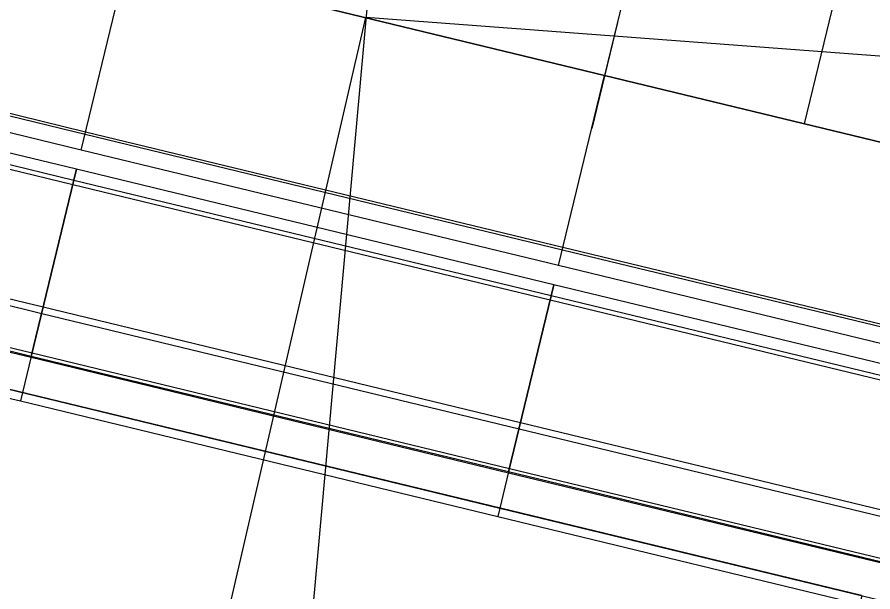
# Model space of a CAD drawing. Extents: x -7483133 to -743169, y -11317770 to -1127091.
# Drawn here: x -747595.445 to -747592.308, y -1131707.907 to -1131705.8 of the extents above; entities that cross this region are included whole.
import ezdxf

# ---------------------------------------------------------------- set-up
doc = ezdxf.new("R2010")
doc.units = 0
for name, color, linetype in [('bublina_fialová_čára_tenká', 7, 'Continuous'), ('KOMUNIKACE_UPRAVA', 7, 'Continuous'), ('OSA_KOLEJ', 7, 'Continuous'), ('OSA_KOMUNIKACE', 7, 'Continuous'), ('PREJEZD_KCE', 7, 'Continuous'), ('SKLONOVNIKY', 7, 'Continuous'), ('ZAVER_ZIDKA', 7, 'Continuous')]:
    doc.layers.add(name, color=color, linetype=linetype)

msp = doc.modelspace()

# ---------------------------------------------------------------- linework, layer by layer
at = {"layer": 'bublina_fialová_čára_tenká'}
for p in [(-747611.3798, -1131780.1636), (-747518.0523, -1131711.5185)]:
    msp.add_line(p, (-747594.1662, -1131705.8017), dxfattribs=at)
at = {"layer": 'KOMUNIKACE_UPRAVA'}
msp.add_line((-747592.3491, -1131707.9208), (-747596.2796, -1131706.9697), dxfattribs=at)
msp.add_lwpolyline([(-747596.3583, -1131707.8434), (-747596.2796, -1131706.9697), (-747592.3491, -1131707.9208), (-747592.4278, -1131708.7945)], close=True, dxfattribs=at)
at = {"layer": 'OSA_KOLEJ'}
msp.add_lwpolyline([(-747601.6502, -1131703.9906), (-747586.6822, -1131707.6128)], dxfattribs=at)
at = {"layer": 'OSA_KOMUNIKACE'}
msp.add_lwpolyline([(-747593.3521, -1131696.7684), (-747594.9816, -1131714.8502)], dxfattribs=at)
at = {"layer": 'PREJEZD_KCE'}
for p, q in [((-747593.1227, -1131705.316), (-747593.2914, -1131706.0134)), ((-747593.1227, -1131705.316), (-747593.2914, -1131706.0134)), ((-747595.2097, -1131706.2874), (-747595.0409, -1131705.59)), ((-747595.2097, -1131706.2874), (-747595.0409, -1131705.59)), ((-747593.2914, -1131706.0134), (-747595.0409, -1131705.59)), ((-747595.0409, -1131705.59), (-747593.2914, -1131706.0134)), ((-747596.9451, -1131705.8057), (-747595.1956, -1131706.229)), ((-747596.9429, -1131705.7964), (-747595.1934, -1131706.2198)), ((-747593.2444, -1131705.819), (-747593.3385, -1131706.2078)), ((-747595.2097, -1131706.2874), (-747596.9592, -1131705.864)), ((-747595.2266, -1131706.3573), (-747596.9761, -1131705.934)), ((-747595.2366, -1131706.3987), (-747596.9861, -1131705.9753)), ((-747595.2405, -1131706.4146), (-747596.99, -1131705.9913)), ((-747593.4602, -1131706.7107), (-747593.2914, -1131706.0134)), ((-747593.4602, -1131706.7107), (-747593.2914, -1131706.0134)), ((-747591.5419, -1131706.4367), (-747593.2914, -1131706.0134)), ((-747593.2914, -1131706.0134), (-747591.5419, -1131706.4367)), ((-747595.1956, -1131706.229), (-747593.4461, -1131706.6524)), ((-747595.1934, -1131706.2198), (-747593.4439, -1131706.6432)), ((-747590.6672, -1131706.6484), (-747592.4167, -1131706.2251)), ((-747593.4602, -1131706.7107), (-747595.2097, -1131706.2874)), ((-747595.2266, -1131706.3573), (-747595.3927, -1131707.0435)), ((-747595.3927, -1131707.0435), (-747595.2266, -1131706.3573)), ((-747593.4771, -1131706.7807), (-747595.2266, -1131706.3573)), ((-747593.491, -1131706.838), (-747595.2405, -1131706.4146)), ((-747593.4871, -1131706.8221), (-747595.2366, -1131706.3987)), ((-747595.3927, -1131707.0435), (-747597.1422, -1131706.6201)), ((-747593.4461, -1131706.6524), (-747591.6966, -1131707.0758)), ((-747593.4439, -1131706.6432), (-747591.6944, -1131707.0666)), ((-747591.7107, -1131707.1341), (-747593.4602, -1131706.7107)), ((-747593.4771, -1131706.7807), (-747593.6432, -1131707.4669)), ((-747593.6432, -1131707.4669), (-747593.4771, -1131706.7807)), ((-747591.7276, -1131707.2041), (-747593.4771, -1131706.7807)), ((-747591.7376, -1131707.2454), (-747593.4871, -1131706.8221)), ((-747591.7415, -1131707.2614), (-747593.491, -1131706.838)), ((-747593.6432, -1131707.4669), (-747595.3927, -1131707.0435)), ((-747591.8937, -1131707.8902), (-747593.6432, -1131707.4669))]:
    msp.add_line(p, q, dxfattribs=at)
at = {"layer": 'SKLONOVNIKY'}
msp.add_line((-747592.5583, -1131706.1908), (-747589.971, -1131695.4994), dxfattribs=at)
at = {"layer": 'ZAVER_ZIDKA'}
for p, q in [((-747597.0983, -1131706.4388), (-747595.3488, -1131706.8621)), ((-747597.104, -1131706.4625), (-747595.3545, -1131706.8859)), ((-747597.1429, -1131706.6233), (-747595.3934, -1131707.0467)), ((-747597.1392, -1131706.6077), (-747595.3897, -1131707.0311)), ((-747597.1744, -1131706.7531), (-747595.4249, -1131707.1765)), ((-747597.1818, -1131706.7838), (-747595.4323, -1131707.2072)), ((-747595.3927, -1131707.0435), (-747595.3488, -1131706.8621)), ((-747595.3927, -1131707.0435), (-747595.3488, -1131706.8621)), ((-747595.3545, -1131706.8859), (-747593.605, -1131707.3093)), ((-747595.3488, -1131706.8621), (-747593.5993, -1131707.2855)), ((-747595.3927, -1131707.0435), (-747595.4323, -1131707.2072)), ((-747595.3927, -1131707.0435), (-747595.4323, -1131707.2072)), ((-747595.3897, -1131707.0311), (-747593.6402, -1131707.4544)), ((-747595.3934, -1131707.0467), (-747593.6439, -1131707.47)), ((-747595.4249, -1131707.1765), (-747593.6754, -1131707.5999)), ((-747595.4323, -1131707.2072), (-747593.6828, -1131707.6306)), ((-747593.6432, -1131707.4669), (-747593.5993, -1131707.2855)), ((-747593.6432, -1131707.4669), (-747593.5993, -1131707.2855)), ((-747593.5993, -1131707.2855), (-747591.8498, -1131707.7089)), ((-747593.605, -1131707.3093), (-747591.8555, -1131707.7327)), ((-747593.6432, -1131707.4669), (-747593.6828, -1131707.6306)), ((-747593.6432, -1131707.4669), (-747593.6828, -1131707.6306)), ((-747593.6439, -1131707.47), (-747591.8944, -1131707.8934)), ((-747593.6402, -1131707.4544), (-747591.8907, -1131707.8778)), ((-747593.6754, -1131707.5999), (-747591.9259, -1131708.0233)), ((-747593.6828, -1131707.6306), (-747591.9333, -1131708.0539))]:
    msp.add_line(p, q, dxfattribs=at)

doc.saveas('drawing.dxf')
